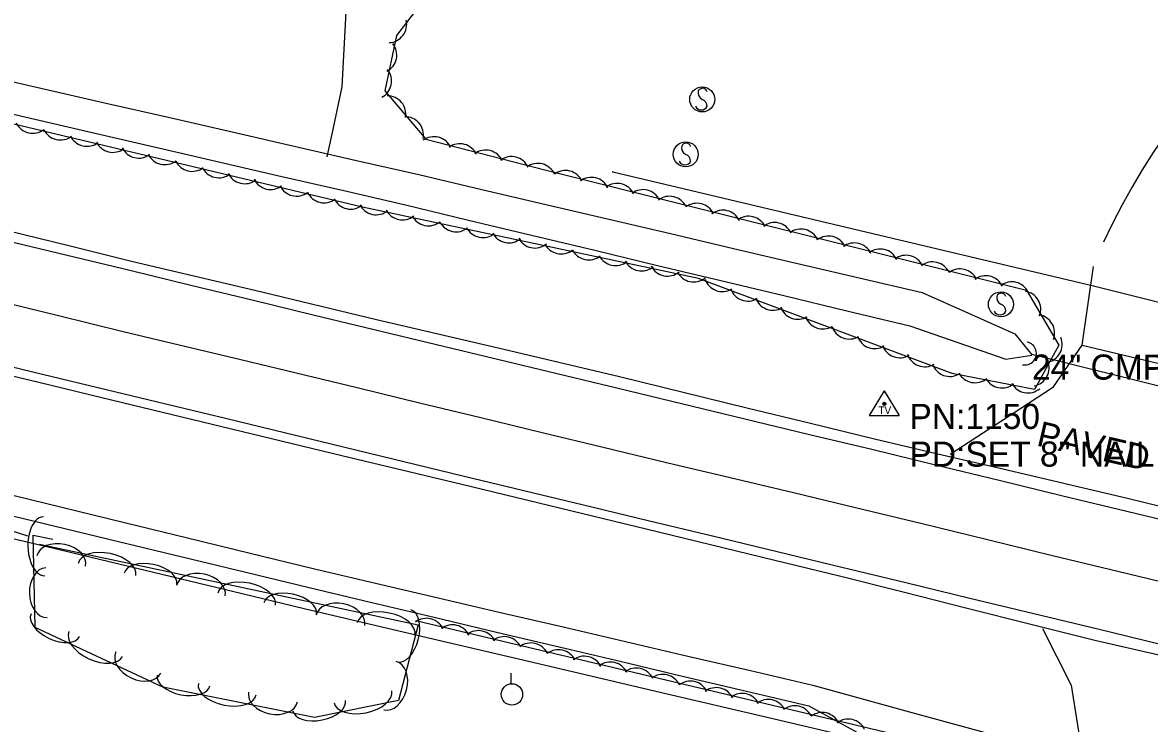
# Model space of a CAD drawing. Extents: x 1441650 to 1491889, y 345904 to 358319.
# Drawn here: x 1454014.1 to 1454238.7, y 352483.1 to 352622.7 of the extents above; entities that cross this region are included whole.
import ezdxf

# ---------------------------------------------------------------- set-up
doc = ezdxf.new("R2010")
doc.units = 0
for name, color, linetype in [('S_CROSS_DRAIN', 7, 'Continuous'), ('S_CROSS_DRAIN_ANNOT', 7, 'Continuous'), ('S_DITCHLINE', 7, 'Continuous'), ('S_DRG_PT_SYM', 7, 'Continuous'), ('S_EDGE_PAVEMENT', 7, 'Continuous'), ('S_GRAVEL_ROAD', 7, 'Continuous'), ('S_PARKING', 7, 'Continuous'), ('S_PARKING_ANNOT', 7, 'Continuous'), ('S_PAVEMENT_CROWN', 7, 'Continuous'), ('S_SECONDARY_CTL', 7, 'Continuous'), ('S_SECONDARY_CTL_ANNOT', 7, 'Continuous'), ('S_SHOULDER', 7, 'Continuous'), ('S_SIGN', 7, 'Continuous'), ('S_STREAM', 7, 'Continuous'), ('S_TREE', 7, 'Continuous'), ('S_UTILITY_POLE', 7, 'Continuous'), ('S_UTL_PT_SYM', 7, 'Continuous'), ('S_WATER_UTILITIES', 7, 'Continuous')]:
    doc.layers.add(name, color=color, linetype=linetype)

msp = doc.modelspace()

# ---------------------------------------------------------------- linework, layer by layer
at = {"layer": 'S_CROSS_DRAIN'}
msp.add_line((1454255.03, 352546.65), (1454215.25, 352556.58), dxfattribs=at)
msp.add_arc((1454213.84, 352556.8), 2.3, 257.6757, 78.0049, dxfattribs=at)
at = {"layer": 'S_DITCHLINE'}
for points in [[(1454006.22, 352612.26), (1454018.63, 352609.42), (1454031.04, 352606.58), (1454043.45, 352603.74), (1454055.86, 352600.9), (1454068.27, 352598.07), (1454080.68, 352595.23), (1454093.09, 352592.39), (1454105.62, 352589.45), (1454118.15, 352586.52), (1454130.68, 352583.58), (1454143.22, 352580.65), (1454155.75, 352577.71), (1454168.28, 352574.78), (1454180.81, 352571.84), (1454193.34, 352568.91), (1454211.83, 352560.71), (1454215.26, 352556.45)], [(1454004.26, 352606.3), (1454016.57, 352603.45), (1454028.89, 352600.6), (1454041.2, 352597.75), (1454053.51, 352594.9), (1454065.82, 352592.05), (1454078.14, 352589.21), (1454090.45, 352586.36), (1454103.01, 352583.35), (1454115.56, 352580.34), (1454128.12, 352577.33), (1454140.67, 352574.32), (1454153.23, 352571.31), (1454165.78, 352568.3), (1454178.34, 352565.29), (1454190.89, 352562.28), (1454210.05, 352555.68), (1454215.25, 352556.45)], [(1454009.41, 352529.25), (1454021.93, 352526.19), (1454034.45, 352523.13), (1454046.97, 352520.07), (1454059.49, 352517.01), (1454072.01, 352513.95), (1454084.46, 352511.05), (1454096.91, 352508.15), (1454109.36, 352505.25), (1454121.81, 352502.35), (1454134.26, 352499.45), (1454146.71, 352496.55), (1454159.16, 352493.64), (1454171.6, 352490.74), (1454191.33, 352485.34), (1454211.05, 352479.93), (1454218.16, 352477.61), (1454216.01, 352468.91)], [(1454007.94, 352525.44), (1454020.6, 352522.38), (1454033.27, 352519.33), (1454045.93, 352516.28), (1454058.6, 352513.22), (1454071.26, 352510.17), (1454083.7, 352507.22), (1454096.14, 352504.28), (1454108.58, 352501.33), (1454121.02, 352498.39), (1454133.46, 352495.45), (1454145.9, 352492.5), (1454158.34, 352489.56), (1454170.78, 352486.61), (1454189.44, 352476.43), (1454208.09, 352466.25), (1454214.79, 352466.42), (1454216.02, 352468.81)]]:
    msp.add_lwpolyline(points, dxfattribs=at)
at = {"layer": 'S_DRG_PT_SYM'}
msp.add_lwpolyline([(1454215.25, 352556.58), (1454215.25, 352556.63), (1454215.25, 352556.58), (1454215.2, 352556.58), (1454215.25, 352556.58), (1454215.25, 352556.53), (1454215.25, 352556.58), (1454215.3, 352556.58)], dxfattribs=at)
at = {"layer": 'S_EDGE_PAVEMENT'}
for points in [[(1454010.6, 352579.35), (1454023.05, 352576.36), (1454035.51, 352573.38), (1454047.68, 352570.42), (1454059.86, 352567.46), (1454072.04, 352564.51), (1454084.21, 352561.55), (1454108.5, 352555.71), (1454132.8, 352549.86), (1454145.42, 352546.82), (1454158.05, 352543.79), (1454170.68, 352540.75), (1454183.31, 352537.72), (1454196.02, 352534.63), (1454208.73, 352531.55), (1454221.43, 352528.47), (1454234.14, 352525.39), (1454247.12, 352522.26)], [(1454198.94, 352536.71), (1454209.57, 352543.65), (1454219.51, 352550.16), (1454225.22, 352558.46), (1454247.54, 352553.1), (1454244.39, 352546.25), (1454242.03, 352540.49), (1454245.46, 352533.55), (1454252, 352523.68)], [(1454005.4, 352555.75), (1454018.09, 352552.69), (1454030.77, 352549.63), (1454054.54, 352543.89), (1454078.32, 352538.14), (1454102.1, 352532.39), (1454125.88, 352526.64), (1454138.75, 352523.54), (1454151.62, 352520.45), (1454164.49, 352517.35), (1454177.36, 352514.25), (1454190.11, 352511.18), (1454202.86, 352508.1), (1454215.61, 352505.02), (1454228.36, 352501.94), (1454241.1, 352498.85)]]:
    msp.add_lwpolyline(points, dxfattribs=at)
at = {"layer": 'S_GRAVEL_ROAD'}
for points in [[(1454225.23, 352558.46), (1454227.49, 352574.12)], [(1454217.36, 352502.05), (1454223.03, 352490.72), (1454224.98, 352478.61), (1454223.55, 352464.99), (1454221.42, 352450.76), (1454216.25, 352434.69)]]:
    msp.add_lwpolyline(points, dxfattribs=at)
at = {"layer": 'S_PARKING'}
msp.add_ellipse((1454359.58, 352518.44), major_axis=(-129.77, -61.28), ratio=0.999497, start_param=4.504697, end_param=5.406388, dxfattribs=at)
at = {"layer": 'S_PAVEMENT_CROWN'}
msp.add_lwpolyline([(1454008.45, 352567.45), (1454021.31, 352564.32), (1454034.17, 352561.19), (1454057.61, 352555.56), (1454081.05, 352549.92), (1454093.24, 352546.97), (1454105.43, 352544.01), (1454117.63, 352541.06), (1454129.82, 352538.11), (1454142.46, 352535.1), (1454155.1, 352532.09), (1454167.73, 352529.08), (1454180.37, 352526.07), (1454193.37, 352522.91), (1454206.37, 352519.75), (1454219.36, 352516.59), (1454232.36, 352513.43), (1454244.7, 352510.46)], dxfattribs=at)
at = {"layer": 'S_SECONDARY_CTL'}
for p, q in [((1454185.83, 352549.37), (1454182.82, 352544.41)), ((1454185.83, 352549.37), (1454188.78, 352544.41)), ((1454182.82, 352544.41), (1454188.78, 352544.41))]:
    msp.add_line(p, q, dxfattribs=at)
for radius in [0.311, 0.183, 0.103]:
    msp.add_circle((1454185.83, 352546.76), radius, dxfattribs=at)
at = {"layer": 'S_SHOULDER'}
for points in [[(1454011.1, 352581.25), (1454023.6, 352578.19), (1454036.1, 352575.13), (1454060.38, 352569.36), (1454084.65, 352563.58), (1454108.86, 352557.88), (1454133.07, 352552.18), (1454145.76, 352549.08), (1454158.46, 352545.99), (1454171.15, 352542.9), (1454183.84, 352539.81), (1454196.52, 352536.84), (1454209.21, 352533.87), (1454221.89, 352530.9), (1454234.57, 352527.94), (1454247.57, 352524.71)], [(1454004.74, 352554.09), (1454017.35, 352551.07), (1454029.95, 352548.05), (1454053.84, 352542.28), (1454077.74, 352536.5), (1454101.62, 352530.74), (1454125.5, 352524.98), (1454138.35, 352521.86), (1454151.19, 352518.74), (1454164.03, 352515.62), (1454176.87, 352512.51), (1454189.59, 352509.31), (1454202.31, 352506.11), (1454215.03, 352502.91), (1454227.75, 352499.71), (1454240.54, 352496.78)]]:
    msp.add_lwpolyline(points, dxfattribs=at)
at = {"layer": 'S_SIGN'}
for centre in [(1454149.55, 352607.36), (1454146.26, 352596.43), (1454209.05, 352566.57)]:
    msp.add_circle(centre, 2.49, dxfattribs=at)
for centre, radius, start, end in [((1454150.23, 352608.69), 1.5, 167.1196, 241.9813), ((1454149.62, 352608.63), 0.95, 16.5258, 156.8957), ((1454149.39, 352606.54), 1.28, 204.641, 335.359), ((1454149.14, 352606.02), 1.4, 358.6529, 73.7063), ((1454146.94, 352597.76), 1.5, 167.1196, 241.9813), ((1454146.33, 352597.7), 0.95, 16.5258, 156.8957), ((1454146.1, 352595.61), 1.28, 204.641, 335.359), ((1454145.84, 352595.09), 1.4, 358.6529, 73.7063), ((1454209.74, 352567.9), 1.5, 167.1196, 241.9813), ((1454209.13, 352567.84), 0.95, 16.5258, 156.8957), ((1454208.64, 352565.23), 1.4, 358.6529, 73.7063), ((1454208.9, 352565.75), 1.28, 204.641, 335.359)]:
    msp.add_arc(centre, radius, start, end, dxfattribs=at)
at = {"layer": 'S_STREAM'}
msp.add_lwpolyline([(1454164.23, 352751.38), (1454142.58, 352746.37), (1454121.37, 352740.13), (1454110.88, 352730.57), (1454099.92, 352710.87), (1454088.76, 352689.36), (1454086.47, 352678.51), (1454083.43, 352658.75), (1454081.34, 352646.6), (1454078.75, 352628.57), (1454077.71, 352609.86), (1454075.99, 352601.73), (1454074.76, 352595.94)], dxfattribs=at)
at = {"layer": 'S_TREE'}
for points in [[(1454110.3, 352641.36), (1454095.48, 352629.07), (1454088.66, 352620.06), (1454086.33, 352609.09), (1454094.51, 352599.46), (1454118.46, 352593.27), (1454214.16, 352569.41), (1454220.58, 352558.46), (1454215.78, 352549.61), (1454199.35, 352552.83), (1454148.79, 352571.74), (1454081.85, 352585.9), (1453964.92, 352613.73), (1453865.35, 352637.15), (1453749.19, 352666.7), (1453635.25, 352695.04), (1453479.51, 352732.23), (1453403.27, 352752.9)], [(1453415.87, 352666.65), (1453578.35, 352626.33), (1453685.28, 352603.31), (1453784.96, 352582.21), (1453868.41, 352561.4), (1453985.85, 352529.85), (1454015.14, 352520.47)], [(1454092.49, 352503.66), (1454197.68, 352478.65), (1454216.97, 352473.38), (1454219.69, 352463.39), (1454215.69, 352444.49), (1454210.26, 352432.12), (1454192.07, 352431.82), (1454036.6, 352471.08), (1453849.04, 352515.24), (1453729.81, 352544.99), (1453559.38, 352584.91), (1453365.35, 352634.52)], [(1454008.21, 352520.91), (1454020.62, 352517.93), (1454033.03, 352514.95), (1454045.44, 352511.97), (1454057.86, 352508.99), (1454070.27, 352506.01), (1454093.61, 352500.54), (1454116.95, 352495.06), (1454140.3, 352489.58), (1454163.64, 352484.11), (1454186.98, 352478.63), (1454210.33, 352473.15), (1454233.67, 352467.68), (1454257.01, 352462.2)], [(1454008.21, 352520.91), (1454020.62, 352517.93), (1454033.03, 352514.95), (1454045.44, 352511.97), (1454057.86, 352508.99), (1454070.27, 352506.01), (1454093.61, 352500.54), (1454116.95, 352495.06), (1454140.3, 352489.58), (1454163.64, 352484.11), (1454186.98, 352478.63), (1454210.33, 352473.15), (1454233.67, 352467.68), (1454257.01, 352462.2)], [(1454017.5, 352518.81), (1454092.93, 352502.77), (1454089.06, 352487.71), (1454072.28, 352484.31), (1454042.06, 352490.36), (1454016.66, 352502.22), (1454016.25, 352520.63), (1454020.14, 352519.85)]]:
    msp.add_lwpolyline(points, dxfattribs=at)
for centre, major_axis, ratio, start_param, end_param in [((1454087.02, 352622.31), (3.22, -1.71), 0.997512, 5.236548, 7.009749), ((1454085.05, 352616.2), (-3.47, 1.09), 0.999642, 2.351427, 4.124627), ((1454084.02, 352611.02), (-3.47, 1.09), 0.999642, 2.351427, 4.124627), ((1454086.85, 352604.43), (-2.91, 2.19), 0.999621, 3.603507, 5.376708), ((1454090.37, 352600.28), (-2.91, 2.19), 0.999621, 3.603507, 5.376708), ((1454016.17, 352604.27), (3.55, -0.82), 0.999488, 3.81782, 5.591021), ((1454021.66, 352602.93), (3.55, -0.82), 0.999488, 3.81782, 5.591021), ((1454026.95, 352601.67), (3.55, -0.82), 0.999488, 3.81782, 5.591021), ((1454096.11, 352596.3), (-3.56, -0.8), 0.999353, 3.35218, 5.125381), ((1454032.12, 352600.47), (3.55, -0.82), 0.999488, 3.81782, 5.591021), ((1454037.27, 352599.32), (3.55, -0.82), 0.999488, 3.81782, 5.591021), ((1454101.26, 352594.89), (-3.56, -0.8), 0.999353, 3.35218, 5.125381), ((1454106.39, 352593.64), (-3.56, -0.8), 0.999353, 3.35218, 5.125381), ((1454042.45, 352598.02), (3.55, -0.82), 0.999488, 3.81782, 5.591021), ((1454047.93, 352596.68), (3.55, -0.82), 0.999488, 3.81782, 5.591021), ((1454111.54, 352592.35), (-3.56, -0.8), 0.999353, 3.35218, 5.125381), ((1454116.8, 352590.98), (-3.56, -0.8), 0.999353, 3.35218, 5.125381), ((1454053.22, 352595.41), (3.55, -0.82), 0.999488, 3.81782, 5.591021), ((1454058.39, 352594.22), (3.55, -0.82), 0.999488, 3.81782, 5.591021), ((1454122.29, 352589.57), (-2.77, 2.37), 0.99936, 4.289263, 6.062464), ((1454063.55, 352593.07), (3.55, -0.82), 0.999488, 3.81782, 5.591021), ((1454127.45, 352588.21), (-2.77, 2.37), 0.99936, 4.289263, 6.062464), ((1454132.6, 352587), (-2.77, 2.37), 0.99936, 4.289263, 6.062464), ((1454068.72, 352591.76), (3.55, -0.82), 0.999488, 3.81782, 5.591021), ((1454074.21, 352590.42), (3.55, -0.82), 0.999488, 3.81782, 5.591021), ((1454137.75, 352585.76), (-2.77, 2.37), 0.99936, 4.289263, 6.062464), ((1454143.03, 352584.44), (-2.77, 2.37), 0.99936, 4.289263, 6.062464), ((1454079.5, 352589.16), (3.55, -0.82), 0.999488, 3.81782, 5.591021), ((1454084.61, 352588.04), (3.52, -0.93), 0.999489, 3.874829, 5.64803), ((1454148.5, 352583.04), (-2.77, 2.37), 0.99936, 4.289263, 6.062464), ((1454089.8, 352587.02), (3.52, -0.93), 0.999489, 3.874829, 5.64803), ((1454095, 352585.84), (3.52, -0.93), 0.999489, 3.874829, 5.64803), ((1454153.66, 352581.68), (-2.77, 2.37), 0.99936, 4.289263, 6.062464), ((1454158.8, 352580.47), (-2.77, 2.37), 0.99936, 4.289263, 6.062464), ((1454100.52, 352584.64), (3.52, -0.93), 0.999489, 3.874829, 5.64803), ((1454105.84, 352583.51), (3.52, -0.93), 0.999489, 3.874829, 5.64803), ((1454163.95, 352579.22), (-2.77, 2.37), 0.99936, 4.289263, 6.062464), ((1454169.23, 352577.91), (-2.77, 2.37), 0.99936, 4.289263, 6.062464), ((1454111.04, 352582.45), (3.52, -0.93), 0.999489, 3.874829, 5.64803), ((1454116.22, 352581.42), (3.52, -0.93), 0.999489, 3.874829, 5.64803), ((1454174.7, 352576.51), (-2.77, 2.37), 0.99936, 4.289263, 6.062464), ((1454121.42, 352580.25), (3.52, -0.93), 0.999489, 3.874829, 5.64803), ((1454126.94, 352579.05), (3.52, -0.93), 0.999489, 3.874829, 5.64803), ((1454179.86, 352575.15), (-2.77, 2.37), 0.99936, 4.289263, 6.062464), ((1454185, 352573.94), (-2.77, 2.37), 0.99936, 4.289263, 6.062464), ((1454132.26, 352577.92), (3.52, -0.93), 0.999489, 3.874829, 5.64803), ((1454137.46, 352576.85), (3.52, -0.93), 0.999489, 3.874829, 5.64803), ((1454190.16, 352572.69), (-2.77, 2.37), 0.99936, 4.289263, 6.062464), ((1454195.44, 352571.37), (-2.77, 2.37), 0.99936, 4.289263, 6.062464), ((1454142.64, 352575.83), (3.52, -0.93), 0.999489, 3.874829, 5.64803), ((1454147.85, 352574.66), (3.52, -0.93), 0.999489, 3.874829, 5.64803), ((1454200.91, 352569.98), (-2.77, 2.37), 0.99936, 4.289263, 6.062464), ((1454206.06, 352568.62), (-2.77, 2.37), 0.99936, 4.289263, 6.062464), ((1454153.57, 352572.76), (1.85, -3.14), 0.999152, 4.507915, 6.281116), ((1454211.21, 352567.41), (-2.77, 2.37), 0.99936, 4.289263, 6.062464), ((1454158.66, 352570.85), (1.85, -3.14), 0.999152, 4.507915, 6.281116), ((1454163.64, 352569.03), (1.85, -3.14), 0.999152, 4.507915, 6.281116), ((1454213.37, 352565.57), (-1.84, 3.14), 0.999726, 3.825789, 5.598989), ((1454168.61, 352567.24), (1.85, -3.14), 0.999152, 4.507915, 6.281116), ((1454173.58, 352565.31), (1.85, -3.14), 0.999152, 4.507915, 6.281116), ((1454216.12, 352560.87), (-1.84, 3.14), 0.999726, 3.825789, 5.598989), ((1454178.86, 352563.3), (1.85, -3.14), 0.999152, 4.507915, 6.281116), ((1454183.95, 352561.39), (1.85, -3.14), 0.999152, 4.507915, 6.281116), ((1454217.62, 352558.58), (1.74, 3.2), 0.999978, 3.825789, 5.598989), ((1454188.93, 352559.57), (1.85, -3.14), 0.999152, 4.507915, 6.281116), ((1454193.9, 352557.79), (1.85, -3.14), 0.999152, 4.507915, 6.281116), ((1454198.87, 352555.85), (1.85, -3.14), 0.999152, 4.507915, 6.281116), ((1454215.01, 352553.92), (1.74, 3.2), 0.999978, 3.825789, 5.598989), ((1454203.92, 352554.61), (3.61, -0.5), 0.99949, 3.768487, 5.541688), ((1454209.26, 352553.56), (3.61, -0.5), 0.99949, 3.768487, 5.541688), ((1454214.47, 352552.57), (3.61, -0.5), 0.99949, 3.768487, 5.541688), ((1454018.42, 352518.4), (0.13, -5.87), 0.5501, 3.141599, 6.283192), ((1454021.85, 352515.45), (-4.85, 1.03), 0.685305, 3.141593, 6.283185), ((1454030.96, 352513.78), (-5.74, 1.22), 0.550075, 3.141593, 6.283185), ((1454018.89, 352509.15), (0.11, -4.95), 0.685336, 3.141604, 6.283196), ((1454039.63, 352511.94), (-5.23, 1.11), 0.540695, 3.141593, 6.283185), ((1454049.65, 352509.54), (-4.85, 1.03), 0.685305, 3.141593, 6.283185), ((1454058.76, 352507.87), (-5.74, 1.22), 0.550075, 3.141593, 6.283185), ((1454067.44, 352506.02), (-5.23, 1.11), 0.540695, 3.141593, 6.283185), ((1454077.46, 352503.63), (-4.85, 1.03), 0.685305, 3.141593, 6.283185), ((1454020.66, 352502.69), (4.84, -2.26), 0.540696, 3.141593, 6.283185), ((1454086.57, 352501.96), (-5.74, 1.22), 0.550075, 3.141593, 6.283185), ((1454090.18, 352500.57), (1.33, 5.18), 0.540698, 3.141593, 6.283185), ((1454094.62, 352500.42), (-3.57, 0.73), 0.999978, 3.793867, 5.567068), ((1454099.8, 352499.12), (-3.57, 0.73), 0.999978, 3.793867, 5.567068), ((1454028.69, 352498.94), (5.32, -2.48), 0.550076, 3.141593, 6.283185), ((1454104.95, 352497.96), (-3.57, 0.73), 0.999978, 3.793867, 5.567068), ((1454110.12, 352496.77), (-3.57, 0.73), 0.999978, 3.793867, 5.567068), ((1454115.41, 352495.51), (-3.57, 0.73), 0.999978, 3.793867, 5.567068), ((1454037.19, 352495.26), (4.49, -2.1), 0.685306, 3.141593, 6.283185), ((1454120.9, 352494.17), (-3.57, 0.73), 0.999978, 3.793867, 5.567068), ((1454126.07, 352492.87), (-3.57, 0.73), 0.999978, 3.793867, 5.567068), ((1454087.35, 352490.66), (1.24, 4.8), 0.685309, 3.141593, 6.283185), ((1454131.23, 352491.72), (-3.57, 0.73), 0.999978, 3.793867, 5.567068), ((1454136.4, 352490.52), (-3.57, 0.73), 0.999978, 3.793867, 5.567068), ((1454046.22, 352491.69), (5.24, -1.05), 0.540695, 3.141593, 6.283185), ((1454141.69, 352489.26), (-3.57, 0.73), 0.999978, 3.793867, 5.567068), ((1454147.18, 352487.92), (-3.57, 0.73), 0.999978, 3.793867, 5.567068), ((1454054.91, 352489.95), (5.75, -1.15), 0.550075, 3.141593, 6.283185), ((1454064.04, 352488.39), (4.86, -0.97), 0.685305, 3.141593, 6.283185), ((1454081.94, 352488.43), (5.75, 1.17), 0.550074, 3.141593, 6.283185), ((1454152.35, 352486.62), (-3.57, 0.73), 0.999978, 3.793867, 5.567068), ((1454157.5, 352485.47), (-3.57, 0.73), 0.999978, 3.793867, 5.567068), ((1454073.25, 352486.67), (5.24, 1.06), 0.540694, 3.141593, 6.283185), ((1454162.67, 352484.27), (-3.57, 0.73), 0.999978, 3.793867, 5.567068), ((1454167.97, 352483.01), (-3.57, 0.73), 0.999978, 3.793867, 5.567068), ((1454173.45, 352481.67), (-3.57, 0.73), 0.999978, 3.793867, 5.567068), ((1454178.62, 352480.37), (-3.57, 0.73), 0.999978, 3.793867, 5.567068)]:
    msp.add_ellipse(centre, major_axis=major_axis, ratio=ratio, start_param=start_param, end_param=end_param, dxfattribs=at)
at = {"layer": 'S_UTILITY_POLE'}
msp.add_line((1454111.5, 352491.04), (1454111.5, 352493.15), dxfattribs=at)
msp.add_circle((1454111.63, 352488.9), 2.13, dxfattribs=at)
at = {"layer": 'S_UTL_PT_SYM'}
for points in [[(1454131.72, 352592.97), (1454131.72, 352593.02), (1454131.72, 352592.97), (1454131.67, 352592.97), (1454131.72, 352592.97), (1454131.72, 352592.92), (1454131.72, 352592.97), (1454131.77, 352592.97)], [(1454227.54, 352570.27), (1454227.54, 352570.32), (1454227.54, 352570.27), (1454227.49, 352570.27), (1454227.54, 352570.27), (1454227.54, 352570.22), (1454227.54, 352570.27), (1454227.59, 352570.27)]]:
    msp.add_lwpolyline(points, dxfattribs=at)
at = {"layer": 'S_WATER_UTILITIES'}
for p, q in [((1454131.72, 352592.97), (1454227.54, 352570.27)), ((1454227.54, 352570.27), (1454430.72, 352518.72))]:
    msp.add_line(p, q, dxfattribs=at)

# ---------------------------------------------------------------- texts
at = {"layer": 'S_CROSS_DRAIN_ANNOT'}
msp.add_text('24" CMP 10% FILL', height=5, dxfattribs=at).set_placement((1454215.25, 352551.58))
at = {"layer": 'S_PARKING_ANNOT'}
msp.add_text('PAVED', height=5, rotation=346.9634, dxfattribs=at).set_placement((1454215.97, 352538.49))
at = {"layer": 'S_SECONDARY_CTL'}
msp.add_text('TV', height=1.5, rotation=360, dxfattribs=at).set_placement((1454184.63, 352544.75))
at = {"layer": 'S_SECONDARY_CTL_ANNOT'}
for s, p in [('PN:1150', (1454190.83, 352541.76)), ('PD:SET 8" NAIL TRIG ELEV', (1454190.83, 352534.26))]:
    msp.add_text(s, height=5, dxfattribs=at).set_placement(p)

doc.saveas('drawing.dxf')
